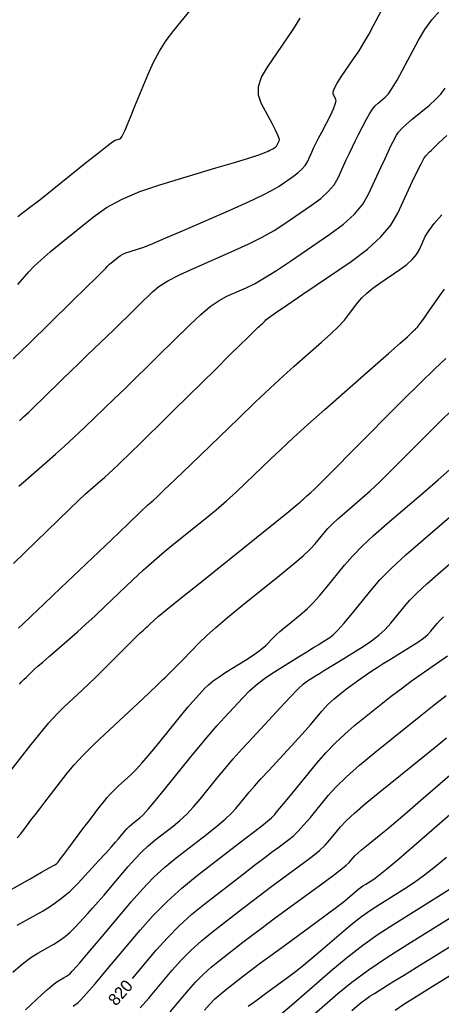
# Model space of a CAD drawing. Extents: x 2082232 to 2083549, y 592624 to 593832.
# Drawn here: x 2083475.9 to 2083500.4, y 592981.5 to 593038.8 of the extents above; entities that cross this region are included whole.
import ezdxf

# ---------------------------------------------------------------- set-up
doc = ezdxf.new("R2010")
doc.units = 0
doc.layers.add('DT_X_Contour_Major', color=7, linetype='Continuous')
doc.layers.add('DT_X_Contour_Minor', color=7, linetype='Continuous')

msp = doc.modelspace()

# ---------------------------------------------------------------- linework, layer by layer
at = {"layer": 'DT_X_Contour_Major'}
for points in [[(2083479.782, 593030.494), (2083480.45, 593031.029), (2083480.948, 593031.417), (2083481.276, 593031.658), (2083481.433, 593031.753), (2083481.625, 593031.811), (2083481.693, 593031.838), (2083481.751, 593031.878), (2083481.799, 593031.93), (2083481.838, 593031.993), (2083481.93, 593032.18), (2083481.996, 593032.329), (2083482.125, 593032.636), (2083482.317, 593033.101), (2083482.573, 593033.724), (2083483.339, 593035.597), (2083483.647, 593036.281), (2083483.998, 593036.929), (2083484.39, 593037.541), (2083484.824, 593038.117), (2083486.038, 593039.605)], [(2083475.532, 593007.165), (2083476.187, 593007.809), (2083478.113, 593009.684), (2083478.772, 593010.323), (2083479.305, 593010.833), (2083479.712, 593011.215), (2083479.993, 593011.468), (2083480.574, 593011.972), (2083480.803, 593012.173), (2083481.052, 593012.399), (2083481.321, 593012.65), (2083481.612, 593012.926), (2083482.414, 593013.694), (2083482.791, 593014.059), (2083483.319, 593014.576), (2083484.001, 593015.246), (2083484.834, 593016.068), (2083487.259, 593018.464), (2083488.067, 593019.262), (2083488.674, 593019.861), (2083489.078, 593020.26), (2083489.281, 593020.458), (2083489.553, 593020.721), (2083489.649, 593020.813), (2083489.731, 593020.892), (2083489.802, 593020.957), (2083489.859, 593021.009), (2083489.996, 593021.129), (2083490.042, 593021.172), (2083490.081, 593021.209), (2083490.111, 593021.24), (2083490.133, 593021.266), (2083490.179, 593021.328), (2083490.326, 593021.438), (2083490.731, 593021.721), (2083491.393, 593022.178), (2083492.315, 593022.808), (2083495.115, 593024.719), (2083496.073, 593025.431), (2083496.847, 593026.134), (2083497.435, 593026.828), (2083497.84, 593027.513), (2083498.671, 593029.327), (2083498.954, 593029.932), (2083499.179, 593030.388), (2083499.347, 593030.695), (2083499.456, 593030.852), (2083499.671, 593031.072), (2083499.764, 593031.165), (2083499.882, 593031.28), (2083500.025, 593031.416), (2083500.193, 593031.575), (2083500.675, 593032.025)], [(2083475.773, 593027.331), (2083476.381, 593027.782), (2083477.048, 593028.296), (2083477.772, 593028.873), (2083479.782, 593030.494)], [(2083474.477, 592987.737), (2083476.49, 592988.868), (2083477.152, 592989.24), (2083477.628, 592989.509), (2083477.919, 592989.675), (2083478.025, 592989.737), (2083478.059, 592989.767), (2083478.111, 592989.831), (2083478.242, 592990.002), (2083478.451, 592990.279), (2083478.74, 592990.664), (2083479.614, 592991.831), (2083479.915, 592992.232), (2083480.164, 592992.563), (2083480.361, 592992.822), (2083480.505, 592993.009), (2083480.82, 592993.414), (2083480.958, 592993.578), (2083481.135, 592993.77), (2083481.352, 592993.988), (2083481.608, 592994.232), (2083482.345, 592994.919), (2083482.641, 592995.211), (2083482.975, 592995.572), (2083483.348, 592996.003), (2083483.76, 592996.502), (2083484.909, 592997.926), (2083485.309, 592998.418), (2083485.647, 592998.826), (2083485.924, 592999.151), (2083486.139, 592999.393), (2083486.631, 592999.924), (2083486.846, 593000.132), (2083487.121, 593000.355), (2083487.456, 593000.595), (2083487.851, 593000.851), (2083488.987, 593001.554), (2083489.379, 593001.806), (2083489.706, 593002.033), (2083489.967, 593002.235), (2083490.162, 593002.412), (2083490.593, 593002.853), (2083490.772, 593003.027), (2083490.983, 593003.219), (2083491.227, 593003.429), (2083491.503, 593003.656), (2083492.285, 593004.286), (2083492.591, 593004.555), (2083492.925, 593004.889), (2083493.286, 593005.288), (2083493.674, 593005.752), (2083494.744, 593007.078), (2083495.199, 593007.602), (2083495.761, 593008.178), (2083496.429, 593008.806), (2083497.204, 593009.487), (2083499.414, 593011.374), (2083500.181, 593012.035), (2083500.825, 593012.605)], [(2083482.438, 592983.079), (2083483.81, 592984.712), (2083484.456, 592985.439), (2083485.146, 592986.134), (2083485.879, 592986.799), (2083486.656, 592987.433), (2083488.787, 592989.081), (2083489.515, 592989.644), (2083490.104, 592990.096), (2083490.553, 592990.437), (2083490.862, 592990.667), (2083491.499, 592991.133), (2083491.756, 592991.345), (2083492.052, 592991.631), (2083492.385, 592991.992), (2083492.755, 592992.428), (2083493.794, 592993.69), (2083494.256, 592994.201), (2083494.861, 592994.789), (2083495.611, 592995.453), (2083496.504, 592996.194), (2083499.079, 592998.27), (2083499.949, 592998.969), (2083500.628, 592999.509)], [(2083491.022, 592980.98), (2083491.788, 592981.642), (2083494.065, 592983.618), (2083494.927, 592984.337), (2083495.803, 592985.013), (2083496.694, 592985.645), (2083497.601, 592986.234), (2083500.037, 592987.746), (2083500.879, 592988.278), (2083501.576, 592988.742), (2083502.128, 592989.136), (2083502.536, 592989.462), (2083503.431, 592990.24), (2083503.797, 592990.557), (2083504.225, 592990.927), (2083504.714, 592991.348), (2083505.264, 592991.822), (2083506.812, 592993.155), (2083507.365, 592993.616), (2083507.86, 592993.999), (2083508.298, 592994.303), (2083508.679, 592994.529), (2083509.62, 592995.027), (2083509.877, 592995.179)]]:
    msp.add_lwpolyline(points, dxfattribs=at)
at = {"layer": 'DT_X_Contour_Minor'}
for points in [[(2083475.513, 593019.05), (2083476.407, 593019.921), (2083478.916, 593022.38), (2083479.745, 593023.193), (2083480.347, 593023.787), (2083480.725, 593024.162), (2083480.877, 593024.317), (2083480.981, 593024.439), (2083481.03, 593024.491), (2083481.098, 593024.555), (2083481.185, 593024.631), (2083481.292, 593024.719), (2083481.601, 593024.968), (2083481.728, 593025.058), (2083481.877, 593025.139), (2083482.047, 593025.212), (2083482.239, 593025.277), (2083482.78, 593025.439), (2083483.091, 593025.55), (2083483.619, 593025.763), (2083484.364, 593026.077), (2083485.326, 593026.493), (2083488.18, 593027.737), (2083489.156, 593028.172), (2083489.941, 593028.543), (2083490.536, 593028.851), (2083490.942, 593029.094), (2083491.77, 593029.659), (2083492.053, 593029.871), (2083492.283, 593030.082), (2083492.46, 593030.292), (2083492.582, 593030.501), (2083492.838, 593031.059), (2083492.946, 593031.289), (2083493.079, 593031.561), (2083493.237, 593031.874), (2083493.419, 593032.229), (2083493.938, 593033.233), (2083494.102, 593033.574), (2083494.204, 593033.845), (2083494.245, 593034.047), (2083494.223, 593034.178), (2083494.084, 593034.436), (2083494.074, 593034.571), (2083494.148, 593034.784), (2083494.305, 593035.075), (2083494.545, 593035.443), (2083495.298, 593036.528), (2083495.581, 593036.951), (2083495.863, 593037.406), (2083496.146, 593037.892), (2083496.429, 593038.41), (2083497.184, 593039.835)], [(2083475.869, 593015.459), (2083476.112, 593015.682), (2083476.415, 593015.969), (2083476.779, 593016.319), (2083477.203, 593016.733), (2083478.414, 593017.92), (2083478.866, 593018.361), (2083479.312, 593018.795), (2083479.753, 593019.222), (2083480.189, 593019.64), (2083481.344, 593020.747), (2083481.76, 593021.147), (2083482.142, 593021.517), (2083482.491, 593021.856), (2083482.805, 593022.165), (2083483.598, 593022.949), (2083483.969, 593023.254), (2083484.487, 593023.583), (2083485.152, 593023.934), (2083485.965, 593024.309), (2083488.327, 593025.339), (2083489.175, 593025.726), (2083489.948, 593026.117), (2083490.646, 593026.512), (2083491.268, 593026.909), (2083492.829, 593027.974), (2083493.363, 593028.373), (2083493.797, 593028.77), (2083494.129, 593029.166), (2083494.36, 593029.561), (2083494.842, 593030.612), (2083495.022, 593030.999), (2083495.201, 593031.372), (2083495.378, 593031.732), (2083495.554, 593032.077), (2083496.021, 593032.98), (2083496.194, 593033.292), (2083496.362, 593033.551), (2083496.525, 593033.759), (2083496.684, 593033.913), (2083497.102, 593034.255), (2083497.282, 593034.449), (2083497.51, 593034.774), (2083497.785, 593035.231), (2083498.107, 593035.818), (2083499.029, 593037.56), (2083499.394, 593038.182), (2083499.799, 593038.745), (2083500.244, 593039.248)], [(2083475.785, 593023.37), (2083476.416, 593024.109), (2083476.711, 593024.423), (2083477.122, 593024.808), (2083477.648, 593025.265), (2083478.291, 593025.795), (2083480.16, 593027.302), (2083480.926, 593027.843), (2083481.823, 593028.333), (2083482.851, 593028.774), (2083484.009, 593029.165), (2083487.274, 593030.14), (2083488.36, 593030.467), (2083489.171, 593030.716), (2083489.707, 593030.887), (2083489.968, 593030.98), (2083490.297, 593031.123), (2083490.409, 593031.173), (2083490.5, 593031.216), (2083490.569, 593031.251), (2083490.615, 593031.279), (2083490.711, 593031.344), (2083490.743, 593031.369), (2083490.77, 593031.393), (2083490.79, 593031.417), (2083490.804, 593031.441), (2083490.834, 593031.506), (2083490.846, 593031.532), (2083490.861, 593031.563), (2083490.88, 593031.6), (2083490.901, 593031.64), (2083490.96, 593031.756), (2083490.95, 593031.849), (2083490.875, 593032.042), (2083490.735, 593032.333), (2083490.53, 593032.725), (2083489.896, 593033.9), (2083489.741, 593034.362), (2083489.752, 593034.867), (2083489.927, 593035.414), (2083490.269, 593036.004), (2083491.399, 593037.633), (2083491.803, 593038.243), (2083492.165, 593038.85)], [(2083475.836, 593011.663), (2083476.255, 593012.028), (2083477.478, 593013.087), (2083477.958, 593013.511), (2083478.482, 593013.987), (2083479.049, 593014.515), (2083479.66, 593015.095), (2083481.347, 593016.711), (2083481.984, 593017.324), (2083482.631, 593017.951), (2083483.286, 593018.591), (2083483.95, 593019.245), (2083485.733, 593021.007), (2083486.37, 593021.608), (2083486.946, 593022.089), (2083487.46, 593022.452), (2083487.911, 593022.695), (2083489.034, 593023.184), (2083489.509, 593023.418), (2083490.095, 593023.753), (2083490.79, 593024.188), (2083491.595, 593024.724), (2083493.888, 593026.289), (2083494.673, 593026.875), (2083495.31, 593027.459), (2083495.799, 593028.041), (2083496.138, 593028.621), (2083496.847, 593030.165), (2083497.089, 593030.691), (2083497.285, 593031.112), (2083497.435, 593031.427), (2083497.539, 593031.636), (2083497.755, 593032.052), (2083497.872, 593032.227), (2083498.063, 593032.439), (2083498.327, 593032.69), (2083498.665, 593032.978), (2083499.663, 593033.796), (2083500.014, 593034.109), (2083500.32, 593034.437), (2083500.58, 593034.779)], [(2083475.808, 593003.424), (2083476.064, 593003.657), (2083476.56, 593004.123), (2083477.297, 593004.823), (2083478.275, 593005.755), (2083481.205, 593008.553), (2083482.173, 593009.477), (2083482.881, 593010.149), (2083483.327, 593010.57), (2083483.513, 593010.741), (2083483.661, 593010.859), (2083483.838, 593011.023), (2083484.259, 593011.424), (2083484.923, 593012.064), (2083485.831, 593012.942), (2083488.576, 593015.601), (2083489.55, 593016.538), (2083490.415, 593017.357), (2083491.171, 593018.056), (2083491.816, 593018.637), (2083493.392, 593020.027), (2083493.935, 593020.516), (2083494.38, 593020.943), (2083494.727, 593021.306), (2083494.977, 593021.606), (2083495.515, 593022.322), (2083495.746, 593022.594), (2083496.035, 593022.873), (2083496.383, 593023.16), (2083496.79, 593023.454), (2083497.952, 593024.247), (2083498.35, 593024.543), (2083498.671, 593024.834), (2083498.915, 593025.122), (2083499.083, 593025.407), (2083499.428, 593026.16), (2083499.622, 593026.489), (2083499.942, 593026.911), (2083500.391, 593027.426)], [(2083475.877, 593000.156), (2083475.974, 593000.272), (2083476.055, 593000.364), (2083476.121, 593000.43), (2083476.277, 593000.576), (2083476.335, 593000.63), (2083476.392, 593000.685), (2083476.447, 593000.74), (2083476.502, 593000.795), (2083476.647, 593000.941), (2083476.749, 593001.036), (2083476.946, 593001.211), (2083477.237, 593001.465), (2083477.623, 593001.799), (2083478.778, 593002.795), (2083479.233, 593003.194), (2083479.728, 593003.642), (2083480.266, 593004.14), (2083480.845, 593004.688), (2083482.444, 593006.216), (2083483.05, 593006.782), (2083483.666, 593007.333), (2083484.293, 593007.871), (2083484.932, 593008.395), (2083486.649, 593009.774), (2083487.279, 593010.291), (2083487.883, 593010.809), (2083488.46, 593011.328), (2083489.009, 593011.847), (2083490.439, 593013.232), (2083491.039, 593013.801), (2083491.764, 593014.47), (2083492.615, 593015.238), (2083493.592, 593016.105), (2083496.366, 593018.551), (2083497.284, 593019.361), (2083497.958, 593019.959), (2083498.388, 593020.342), (2083498.573, 593020.513), (2083498.742, 593020.683), (2083498.801, 593020.741), (2083498.848, 593020.787), (2083498.885, 593020.822), (2083498.911, 593020.844), (2083498.967, 593020.887), (2083499.019, 593020.951), (2083499.135, 593021.109), (2083499.314, 593021.361), (2083499.556, 593021.708), (2083500.286, 593022.76), (2083500.535, 593023.111)], [(2083474.856, 592994.479), (2083476.474, 592996.56), (2083477.054, 592997.288), (2083477.58, 592997.912), (2083478.052, 592998.433), (2083478.471, 592998.85), (2083479.515, 592999.823), (2083479.903, 593000.188), (2083480.284, 593000.554), (2083480.658, 593000.921), (2083481.026, 593001.289), (2083481.997, 593002.272), (2083482.325, 593002.602), (2083482.58, 593002.856), (2083482.762, 593003.033), (2083482.872, 593003.135), (2083483.066, 593003.302), (2083483.143, 593003.369), (2083483.226, 593003.445), (2083483.317, 593003.529), (2083483.414, 593003.621), (2083483.684, 593003.878), (2083483.926, 593004.086), (2083484.451, 593004.518), (2083485.259, 593005.172), (2083486.35, 593006.05), (2083489.637, 593008.689), (2083490.721, 593009.56), (2083491.507, 593010.194), (2083491.996, 593010.591), (2083492.188, 593010.751), (2083492.303, 593010.863), (2083492.352, 593010.909), (2083492.41, 593010.963), (2083492.479, 593011.024), (2083492.557, 593011.094), (2083492.781, 593011.291), (2083492.993, 593011.496), (2083493.462, 593011.961), (2083494.187, 593012.688), (2083495.17, 593013.675), (2083498.131, 593016.656), (2083499.148, 593017.669), (2083499.979, 593018.474), (2083500.623, 593019.071)], [(2083475.73, 592991.233), (2083475.932, 592991.46), (2083476.119, 592991.695), (2083476.597, 592992.334), (2083476.799, 592992.601), (2083477.047, 592992.926), (2083477.341, 592993.307), (2083477.68, 592993.744), (2083478.647, 592994.987), (2083479.055, 592995.479), (2083479.553, 592996.023), (2083480.141, 592996.62), (2083480.821, 592997.269), (2083482.752, 592999.069), (2083483.394, 592999.668), (2083483.87, 593000.114), (2083484.181, 593000.407), (2083484.327, 593000.547), (2083484.494, 593000.716), (2083484.594, 593000.818), (2083484.769, 593000.996), (2083485.019, 593001.251), (2083485.344, 593001.582), (2083486.309, 593002.568), (2083486.731, 593002.976), (2083487.274, 593003.462), (2083487.937, 593004.026), (2083488.721, 593004.667), (2083490.971, 593006.481), (2083491.734, 593007.106), (2083492.333, 593007.62), (2083492.769, 593008.024), (2083493.042, 593008.316), (2083493.553, 593008.949), (2083493.77, 593009.198), (2083494.038, 593009.473), (2083494.357, 593009.773), (2083494.727, 593010.098), (2083495.781, 593010.998), (2083496.225, 593011.393), (2083496.769, 593011.902), (2083497.41, 593012.525), (2083498.151, 593013.263), (2083500.256, 593015.382), (2083501.035, 593016.146)], [(2083475.736, 592986.161), (2083477.246, 592987.009), (2083477.797, 592987.348), (2083478.319, 592987.728), (2083478.811, 592988.151), (2083479.273, 592988.615), (2083480.466, 592989.907), (2083480.874, 592990.35), (2083481.203, 592990.712), (2083481.452, 592990.991), (2083481.623, 592991.188), (2083481.972, 592991.603), (2083482.103, 592991.753), (2083482.236, 592991.889), (2083482.37, 592992.013), (2083482.504, 592992.124), (2083482.865, 592992.403), (2083483.056, 592992.584), (2083483.356, 592992.917), (2083483.766, 592993.401), (2083484.286, 592994.037), (2083485.818, 592995.937), (2083486.371, 592996.614), (2083486.88, 592997.22), (2083487.344, 592997.757), (2083487.764, 592998.222), (2083488.826, 592999.371), (2083489.24, 592999.788), (2083489.686, 593000.179), (2083490.163, 593000.544), (2083490.672, 593000.882), (2083492.07, 593001.749), (2083492.55, 593002.046), (2083492.939, 593002.288), (2083493.239, 593002.473), (2083493.448, 593002.602), (2083493.885, 593002.873), (2083494.084, 593003.03), (2083494.352, 593003.298), (2083494.69, 593003.678), (2083495.097, 593004.169), (2083496.275, 593005.628), (2083496.794, 593006.219), (2083497.466, 593006.9), (2083498.293, 593007.67), (2083499.274, 593008.529), (2083502.096, 593010.938)], [(2083475.479, 592983.436), (2083476.055, 592983.925), (2083476.539, 592984.296), (2083476.932, 592984.55), (2083477.858, 592985.069), (2083478.196, 592985.277), (2083478.516, 592985.51), (2083478.817, 592985.769), (2083479.1, 592986.053), (2083479.832, 592986.845), (2083480.119, 592987.162), (2083480.435, 592987.519), (2083480.778, 592987.916), (2083481.148, 592988.353), (2083482.172, 592989.571), (2083482.558, 592990.01), (2083482.946, 592990.41), (2083483.339, 592990.774), (2083483.734, 592991.099), (2083484.792, 592991.918), (2083485.188, 592992.247), (2083485.581, 592992.619), (2083485.972, 592993.033), (2083486.36, 592993.491), (2083487.391, 592994.77), (2083487.806, 592995.272), (2083488.278, 592995.82), (2083488.805, 592996.413), (2083489.389, 592997.052), (2083491.021, 592998.817), (2083491.578, 592999.41), (2083492.026, 592999.864), (2083492.365, 593000.18), (2083492.595, 593000.358), (2083493.061, 593000.647), (2083493.279, 593000.782), (2083493.581, 593000.969), (2083493.968, 593001.208), (2083494.44, 593001.5), (2083495.812, 593002.348), (2083496.299, 593002.671), (2083496.729, 593003.004), (2083497.103, 593003.347), (2083497.42, 593003.7), (2083498.191, 593004.655), (2083498.53, 593005.042), (2083498.971, 593005.488), (2083499.512, 593005.992), (2083500.154, 593006.554), (2083502.001, 593008.131)], [(2083476.223, 592981.255), (2083477.166, 592982.135), (2083477.491, 592982.433), (2083477.76, 592982.666), (2083477.973, 592982.834), (2083478.129, 592982.938), (2083478.47, 592983.13), (2083478.594, 592983.206), (2083478.712, 592983.292), (2083478.823, 592983.388), (2083478.928, 592983.492), (2083479.197, 592983.784), (2083479.365, 592983.974), (2083479.667, 592984.327), (2083480.103, 592984.842), (2083480.673, 592985.519), (2083482.372, 592987.54), (2083483.012, 592988.267), (2083483.657, 592988.931), (2083484.307, 592989.534), (2083484.963, 592990.075), (2083486.719, 592991.433), (2083487.32, 592991.91), (2083487.806, 592992.321), (2083488.178, 592992.666), (2083488.434, 592992.945), (2083488.965, 592993.603), (2083489.2, 592993.885), (2083489.507, 592994.237), (2083489.887, 592994.659), (2083490.339, 592995.152), (2083491.642, 592996.561), (2083492.091, 592997.05), (2083492.46, 592997.458), (2083492.75, 592997.786), (2083492.961, 592998.034), (2083493.418, 592998.588), (2083493.592, 592998.79), (2083493.771, 592998.978), (2083493.956, 592999.154), (2083494.146, 592999.316), (2083494.661, 592999.731), (2083494.857, 592999.886), (2083495.061, 593000.041), (2083495.271, 593000.196), (2083495.488, 593000.35), (2083496.077, 593000.761), (2083496.325, 593000.93), (2083496.629, 593001.129), (2083496.989, 593001.358), (2083497.404, 593001.616), (2083498.584, 593002.346), (2083498.989, 593002.607), (2083499.317, 593002.841), (2083499.568, 593003.049), (2083499.743, 593003.232), (2083500.107, 593003.682), (2083500.267, 593003.865), (2083500.475, 593004.076)], [(2083478.99, 592981.471), (2083479.07, 592981.529), (2083479.279, 592981.671), (2083479.44, 592981.827), (2083479.766, 592982.19), (2083480.256, 592982.758), (2083480.911, 592983.532), (2083482.878, 592985.872), (2083483.638, 592986.728), (2083484.444, 592987.543), (2083485.295, 592988.317), (2083486.193, 592989.05), (2083488.646, 592990.948), (2083489.452, 592991.573), (2083490.032, 592992.023), (2083490.384, 592992.298), (2083490.508, 592992.399), (2083490.538, 592992.436), (2083490.551, 592992.452), (2083490.568, 592992.471), (2083490.589, 592992.495), (2083490.614, 592992.522), (2083490.686, 592992.6), (2083490.774, 592992.704), (2083490.984, 592992.956), (2083491.315, 592993.357), (2083491.768, 592993.907), (2083493.139, 592995.572), (2083493.661, 592996.176), (2083494.199, 592996.742), (2083494.754, 592997.268), (2083495.325, 592997.755), (2083496.87, 592999.001), (2083497.449, 592999.46), (2083498.027, 592999.902), (2083498.605, 593000.329), (2083499.181, 593000.74), (2083500.719, 593001.812)], [(2083482.878, 592981.362), (2083483.381, 592981.932), (2083484.743, 592983.552), (2083485.272, 592984.147), (2083485.836, 592984.716), (2083486.436, 592985.26), (2083487.072, 592985.779), (2083488.816, 592987.128), (2083489.449, 592987.615), (2083490.043, 592988.067), (2083490.596, 592988.481), (2083491.108, 592988.86), (2083492.422, 592989.821), (2083492.882, 592990.172), (2083493.278, 592990.504), (2083493.61, 592990.819), (2083493.878, 592991.115), (2083494.508, 592991.879), (2083494.827, 592992.22), (2083495.311, 592992.672), (2083495.962, 592993.233), (2083496.779, 592993.904), (2083499.179, 592995.839), (2083500, 592996.503), (2083500.663, 592997.044)], [(2083484.617, 592981.132), (2083485.676, 592982.392), (2083486.088, 592982.855), (2083486.527, 592983.298), (2083486.994, 592983.721), (2083487.488, 592984.125), (2083488.845, 592985.174), (2083489.383, 592985.587), (2083489.981, 592986.038), (2083490.638, 592986.526), (2083491.354, 592987.053), (2083493.344, 592988.509), (2083494.008, 592988.999), (2083494.505, 592989.378), (2083494.836, 592989.645), (2083495.001, 592989.801), (2083495.221, 592990.068), (2083495.333, 592990.187), (2083495.502, 592990.345), (2083495.729, 592990.54), (2083496.014, 592990.775), (2083496.852, 592991.45), (2083497.233, 592991.764), (2083497.745, 592992.196), (2083498.389, 592992.749), (2083499.165, 592993.421), (2083501.412, 592995.372)], [(2083486.609, 592981.232), (2083486.903, 592981.563), (2083487.217, 592981.88), (2083487.551, 592982.182), (2083487.904, 592982.471), (2083488.874, 592983.221), (2083489.285, 592983.535), (2083489.791, 592983.915), (2083490.393, 592984.361), (2083491.09, 592984.873), (2083493.075, 592986.325), (2083493.747, 592986.819), (2083494.273, 592987.212), (2083494.652, 592987.503), (2083494.886, 592987.694), (2083495.314, 592988.065), (2083495.476, 592988.201), (2083495.641, 592988.328), (2083495.809, 592988.447), (2083495.98, 592988.558), (2083496.438, 592988.842), (2083496.713, 592989.044), (2083497.195, 592989.435), (2083497.883, 592990.017), (2083498.777, 592990.788), (2083501.437, 592993.098)], [(2083489.15, 592981.456), (2083489.454, 592981.685), (2083489.816, 592981.952), (2083490.235, 592982.26), (2083491.428, 592983.133), (2083491.883, 592983.474), (2083492.352, 592983.844), (2083492.837, 592984.242), (2083493.337, 592984.668), (2083494.69, 592985.842), (2083495.202, 592986.269), (2083495.722, 592986.67), (2083496.252, 592987.046), (2083496.79, 592987.396), (2083498.238, 592988.294), (2083498.796, 592988.661), (2083499.385, 592989.088), (2083500.005, 592989.576), (2083500.657, 592990.125)], [(2083492.379, 592980.473), (2083494.358, 592982.19), (2083495.167, 592982.853), (2083496.113, 592983.554), (2083497.194, 592984.294), (2083498.411, 592985.072), (2083501.837, 592987.197)], [(2083495.159, 592981.204), (2083495.588, 592981.576), (2083495.764, 592981.721), (2083495.971, 592981.874), (2083496.209, 592982.036), (2083496.476, 592982.207), (2083497.231, 592982.675), (2083497.605, 592982.907), (2083498.159, 592983.25), (2083498.894, 592983.705), (2083499.81, 592984.272), (2083502.494, 592985.933)], [(2083497.675, 592981.225), (2083498.19, 592981.572), (2083498.906, 592982.032), (2083499.823, 592982.605), (2083503.52, 592984.892)]]:
    msp.add_lwpolyline(points, dxfattribs=at)

# ---------------------------------------------------------------- texts
at = {"layer": 'DT_X_Contour_Major'}
msp.add_text('820', height=0.7, rotation=48.6634, dxfattribs=at).set_placement((2083481.477, 592981.432))

doc.saveas('drawing.dxf')
